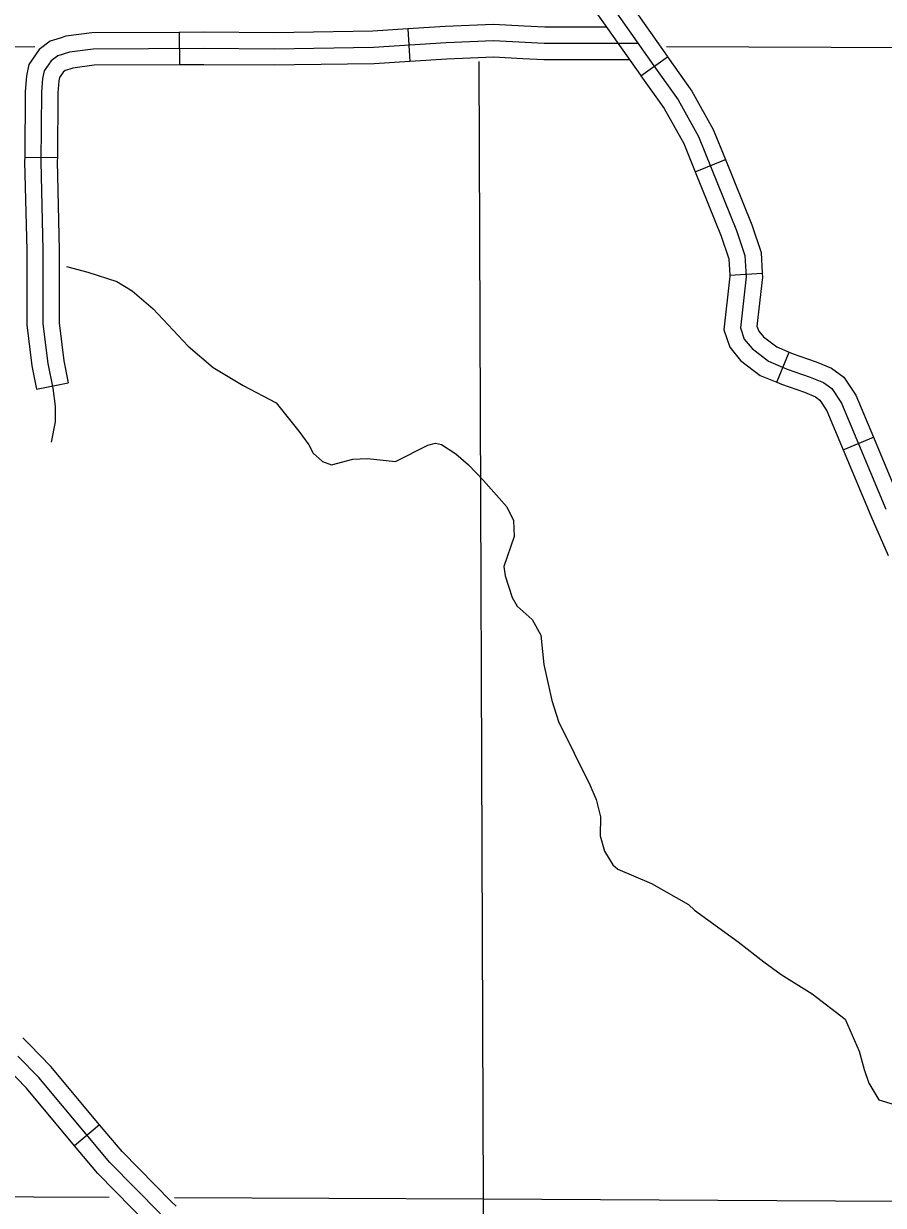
# Model space of a CAD drawing. Extents: x 1373862 to 1376999, y 1168398 to 1170455.
# Drawn here: x 1374783.2 to 1374862.3, y 1168998.5 to 1169107.3 of the extents above; entities that cross this region are included whole.
import ezdxf

# ---------------------------------------------------------------- set-up
doc = ezdxf.new("R2010")
doc.units = 0
for name, color, linetype in [('Level 32', 7, 'Continuous'), ('Level 35', 7, 'Continuous'), ('Level 45', 7, 'Continuous'), ('Level 5', 7, 'Continuous')]:
    doc.layers.add(name, color=color, linetype=linetype)

msp = doc.modelspace()

# ---------------------------------------------------------------- linework, layer by layer
at = {"layer": 'Level 32'}
for p, q in [((1374839.96, 1169102.47), (1374842.41, 1169104.21)), ((1374844.97, 1169093.62), (1374847.75, 1169094.75)), ((1374848.14, 1169084.13), (1374851.13, 1169084.31)), ((1374852.46, 1169074.26), (1374853.61, 1169077.03)), ((1374858.58, 1169068.05), (1374861.35, 1169069.21)), ((1374790.17, 1169005.93), (1374787.87, 1169004))]:
    msp.add_line(p, q, dxfattribs=at)
for points in [[(1374836.31, 1169112.85), (1374837.19, 1169111.65), (1374842.37, 1169104.26), (1374842.41, 1169104.21)], [(1374833.89, 1169111.09), (1374834.75, 1169109.9), (1374839.92, 1169102.53), (1374839.96, 1169102.47)], [(1374835.97, 1169110.78), (1374841.15, 1169103.39), (1374843.38, 1169100.26), (1374845.26, 1169096.88), (1374848.76, 1169088.24), (1374849.54, 1169085.92), (1374849.65, 1169083.97), (1374849.12, 1169079.26), (1374849.47, 1169078.22), (1374850.19, 1169077.36), (1374851.7, 1169076.2), (1374853.43, 1169075.48), (1374855.54, 1169074.74), (1374856.76, 1169074.23), (1374857.53, 1169073.68), (1374858.41, 1169072.35), (1374862.49, 1169062.57)], [(1374842.41, 1169104.21), (1374844.65, 1169101.06), (1374846.62, 1169097.53), (1374847.75, 1169094.75)], [(1374839.96, 1169102.47), (1374842.11, 1169099.45), (1374843.91, 1169096.23), (1374844.97, 1169093.62)], [(1374847.75, 1169094.75), (1374850.17, 1169088.76), (1374851.02, 1169086.2), (1374851.13, 1169084.31)], [(1374844.97, 1169093.62), (1374847.36, 1169087.72), (1374848.05, 1169085.63), (1374848.14, 1169084.13)], [(1374848.14, 1169084.13), (1374848.15, 1169084.01), (1374847.59, 1169079.1), (1374848.14, 1169077.48), (1374849.14, 1169076.27), (1374850.95, 1169074.89), (1374852.46, 1169074.26)], [(1374851.13, 1169084.31), (1374851.16, 1169083.93), (1374850.64, 1169079.43), (1374850.8, 1169078.97), (1374851.23, 1169078.45), (1374852.46, 1169077.51), (1374853.61, 1169077.03)], [(1374853.61, 1169077.03), (1374853.97, 1169076.88), (1374856.08, 1169076.14), (1374857.5, 1169075.55), (1374858.63, 1169074.74), (1374859.74, 1169073.06), (1374861.35, 1169069.21)], [(1374852.46, 1169074.26), (1374852.89, 1169074.08), (1374855.01, 1169073.34), (1374856.03, 1169072.91), (1374856.43, 1169072.62), (1374857.08, 1169071.64), (1374858.58, 1169068.05)], [(1374861.35, 1169069.21), (1374863.87, 1169063.16), (1374865.46, 1169059.51)], [(1374858.58, 1169068.05), (1374861.11, 1169061.98), (1374862.7, 1169058.31)], [(1374790.17, 1169005.93), (1374785.68, 1169011.29), (1374783.73, 1169013.31), (1374783.09, 1169013.94)], [(1374795.76, 1168997.72), (1374791.12, 1169002.46), (1374784.57, 1169010.28), (1374782.66, 1169012.25)], [(1374787.87, 1169004), (1374783.45, 1169009.28), (1374781.6, 1169011.2), (1374780.98, 1169011.8)], [(1374797.22, 1168998.45), (1374796.77, 1168998.82), (1374792.23, 1169003.46), (1374790.17, 1169005.93)], [(1374795.31, 1168996.14), (1374794.74, 1168996.61), (1374790.01, 1169001.45), (1374787.87, 1169004)]]:
    msp.add_lwpolyline(points, dxfattribs=at)
at = {"layer": 'Level 35'}
msp.add_lwpolyline([(1374787.11, 1169084.91), (1374789.08, 1169084.38), (1374791.75, 1169083.54), (1374793.17, 1169082.68), (1374795.09, 1169081.02), (1374798.3, 1169077.58), (1374800.61, 1169075.62), (1374803.37, 1169073.97), (1374806.4, 1169072.36), (1374808.51, 1169069.76), (1374809.41, 1169068.51), (1374809.83, 1169067.74), (1374810.66, 1169066.97), (1374811.5, 1169066.66), (1374813.47, 1169067.17), (1374814.81, 1169067.23), (1374817.39, 1169066.97), (1374820.37, 1169068.48), (1374821.07, 1169068.67), (1374821.63, 1169068.52), (1374822.94, 1169067.68), (1374824.09, 1169066.67), (1374825.5, 1169065.23), (1374827.63, 1169062.8), (1374828.25, 1169061.53), (1374828.31, 1169060.08), (1374827.36, 1169057.3), (1374827.47, 1169056.46), (1374828.12, 1169054.45), (1374828.57, 1169053.66), (1374829.97, 1169052.43), (1374830.75, 1169050.98), (1374831.05, 1169048.3), (1374831.76, 1169044.97), (1374832.39, 1169043.05), (1374835.28, 1169037.22), (1374835.84, 1169035.87), (1374836.24, 1169034.27), (1374836.23, 1169032.53), (1374836.61, 1169031.11), (1374837.39, 1169029.84), (1374837.85, 1169029.46), (1374840.93, 1169028.13), (1374844.34, 1169026.2), (1374844.89, 1169025.68), (1374848.91, 1169022.76), (1374851.26, 1169020.93), (1374852.87, 1169019.77), (1374855.72, 1169017.99), (1374858.75, 1169015.65), (1374860.06, 1169012.71), (1374860.5, 1169011.01), (1374860.94, 1169009.75), (1374861.87, 1169008.23), (1374865.82, 1169007.02)], dxfattribs=at)
at = {"layer": 'Level 45'}
for p, q in [((1374818.53, 1169106.78), (1374818.71, 1169103.78)), ((1374797.5, 1169106.46), (1374797.51, 1169103.46)), ((1374783.28, 1169094.97), (1374786.28, 1169094.95)), ((1374784.35, 1169073.62), (1374787.29, 1169074.2))]:
    msp.add_line(p, q, dxfattribs=at)
for points in [[(1374818.53, 1169106.78), (1374815.31, 1169106.58), (1374808.04, 1169106.46)], [(1374829.24, 1169107.03), (1374826.42, 1169107.18), (1374821.96, 1169106.99), (1374818.53, 1169106.78)], [(1374836.84, 1169106.93), (1374831.12, 1169106.94), (1374829.24, 1169107.03)], [(1374786.54, 1169105.94), (1374785.62, 1169105.65), (1374784.61, 1169104.89), (1374783.67, 1169103.51), (1374783.44, 1169102.46), (1374783.31, 1169101.03), (1374783.28, 1169094.97)], [(1374839.72, 1169105.43), (1374831.08, 1169105.44), (1374826.42, 1169105.68), (1374822.04, 1169105.49), (1374815.37, 1169105.08), (1374806.23, 1169104.93), (1374799.75, 1169104.97), (1374789.57, 1169104.93), (1374787.4, 1169104.63), (1374786.31, 1169104.29), (1374785.71, 1169103.84), (1374785.07, 1169102.91), (1374784.92, 1169102.23), (1374784.81, 1169100.96), (1374784.77, 1169094.59), (1374784.96, 1169086.41), (1374784.96, 1169079.63), (1374785.41, 1169076), (1374785.86, 1169073.71), (1374786.08, 1169072.05), (1374786.08, 1169070.62), (1374785.71, 1169068.75)], [(1374797.5, 1169106.46), (1374789.46, 1169106.43), (1374787.07, 1169106.1), (1374786.54, 1169105.94)], [(1374808.04, 1169106.46), (1374806.22, 1169106.43), (1374799.75, 1169106.47), (1374797.5, 1169106.46)], [(1374797.51, 1169103.46), (1374789.67, 1169103.43), (1374787.72, 1169103.16), (1374787.43, 1169103.07)], [(1374808.09, 1169103.46), (1374806.24, 1169103.43), (1374799.75, 1169103.47), (1374797.51, 1169103.46)], [(1374818.71, 1169103.78), (1374815.43, 1169103.58), (1374808.09, 1169103.46)], [(1374829.09, 1169104.04), (1374826.41, 1169104.18), (1374822.11, 1169103.99), (1374818.71, 1169103.78)], [(1374838.94, 1169103.93), (1374831.04, 1169103.94), (1374829.09, 1169104.04)], [(1374787.43, 1169103.07), (1374787, 1169102.94), (1374786.81, 1169102.79), (1374786.48, 1169102.3), (1374786.41, 1169102), (1374786.31, 1169100.89), (1374786.28, 1169094.95)], [(1374783.28, 1169094.97), (1374783.27, 1169094.58), (1374783.46, 1169086.4), (1374783.46, 1169084.4)], [(1374786.28, 1169094.95), (1374786.27, 1169094.6), (1374786.46, 1169086.43), (1374786.46, 1169084.4)], [(1374783.46, 1169084.4), (1374783.46, 1169079.54), (1374783.93, 1169075.76), (1374784.35, 1169073.62)], [(1374786.46, 1169084.4), (1374786.46, 1169079.72), (1374786.89, 1169076.23), (1374787.29, 1169074.2)]]:
    msp.add_lwpolyline(points, dxfattribs=at)
at = {"layer": 'Level 5'}
for points in [[(1374784.2, 1169105.12), (1374719.24, 1169105.02)], [(1374887.73, 1169104.96), (1374842.32, 1169105.12)], [(1374825.06, 1169103.79), (1374825.44, 1168999.12)], [(1374721.65, 1168999.56), (1374791.05, 1168999.27)], [(1374797.05, 1168999.24), (1374825.44, 1168999.12)], [(1374825.44, 1168999.12), (1374825.56, 1168976.77)], [(1374825.44, 1168999.12), (1374922.66, 1168998.57)]]:
    msp.add_lwpolyline(points, dxfattribs=at)

doc.saveas('drawing.dxf')
